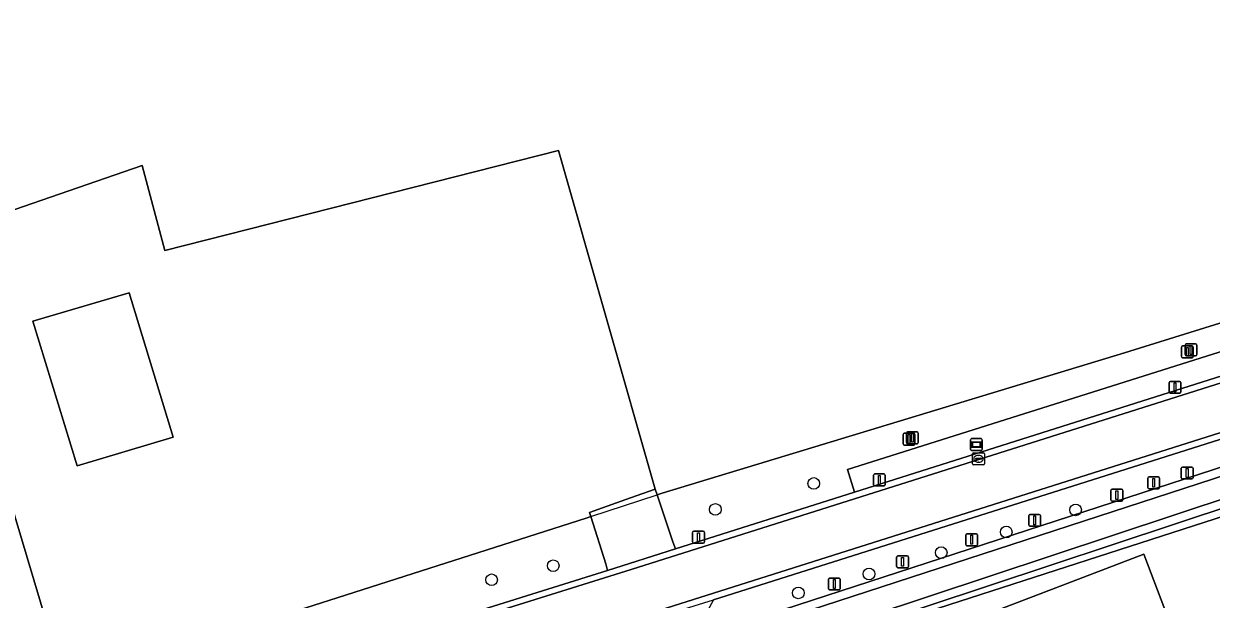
# Model space of a CAD drawing. Extents: x 162879 to 165540, y 384011 to 385181.
# Drawn here: x 163615.5 to 163715.3, y 384484.1 to 384532.4 of the extents above; entities that cross this region are included whole.
import ezdxf

# ---------------------------------------------------------------- set-up
doc = ezdxf.new("R2010")
doc.units = 0
for name, color, linetype in [('IMGEO_Afsluitpaal', 7, 'Continuous'), ('IMGEO_Berm_groen', 7, 'Continuous'), ('IMGEO_Boom', 7, 'Continuous'), ('IMGEO_Brandkraan', 7, 'Continuous'), ('IMGEO_Erf', 7, 'Continuous'), ('IMGEO_Grasland_agrarisch', 7, 'Continuous'), ('IMGEO_Groenvoorziening', 7, 'Continuous'), ('IMGEO_Hek', 7, 'Continuous'), ('IMGEO_Lichtmast', 7, 'Continuous'), ('IMGEO_Loofbos', 7, 'Continuous'), ('IMGEO_Oever', 7, 'Continuous'), ('IMGEO_Pand', 7, 'Continuous'), ('IMGEO_Parkeervlak_halfverhard', 7, 'Continuous'), ('IMGEO_Parkeervlak_open', 7, 'Continuous'), ('IMGEO_Rijbaan_lokaal_gesloten', 7, 'Continuous'), ('IMGEO_Rijbaan_lokaal_open', 7, 'Continuous'), ('IMGEO_Verklikker', 7, 'Continuous'), ('IMGEO_Voetpad_open', 7, 'Continuous'), ('IMGEO_Waterloop', 7, 'Continuous')]:
    doc.layers.add(name, color=color, linetype=linetype)

msp = doc.modelspace()

# ---------------------------------------------------------------- linework, layer by layer
at = {"layer": 'IMGEO_Afsluitpaal'}
for p, q in [((163709.954, 384493.434), (163709.954, 384494.234)), ((163709.954, 384494.234), (163709.954, 384493.434)), ((163710.054, 384494.334), (163710.844, 384494.334)), ((163710.844, 384494.334), (163710.054, 384494.334)), ((163710.944, 384494.234), (163710.944, 384493.434)), ((163710.944, 384493.434), (163710.944, 384494.234)), ((163712.76, 384494.263), (163712.76, 384495.063)), ((163712.76, 384495.063), (163712.76, 384494.263)), ((163712.86, 384495.163), (163713.65, 384495.163)), ((163713.65, 384495.163), (163712.86, 384495.163)), ((163713.75, 384495.063), (163713.75, 384494.263)), ((163713.75, 384494.263), (163713.75, 384495.063)), ((163706.852, 384492.397), (163706.852, 384493.197)), ((163706.852, 384493.197), (163706.852, 384492.397)), ((163706.952, 384493.297), (163707.742, 384493.297)), ((163707.742, 384493.297), (163706.952, 384493.297)), ((163707.842, 384493.197), (163707.842, 384492.397)), ((163707.842, 384492.397), (163707.842, 384493.197)), ((163710.844, 384493.334), (163710.054, 384493.334)), ((163710.054, 384493.334), (163710.844, 384493.334)), ((163713.65, 384494.163), (163712.86, 384494.163)), ((163712.86, 384494.163), (163713.65, 384494.163)), ((163707.742, 384492.297), (163706.952, 384492.297)), ((163706.952, 384492.297), (163707.742, 384492.297)), ((163699.939, 384490.286), (163699.939, 384491.086)), ((163699.939, 384491.086), (163699.939, 384490.286)), ((163700.039, 384491.186), (163700.829, 384491.186)), ((163700.829, 384491.186), (163700.039, 384491.186)), ((163700.929, 384491.086), (163700.929, 384490.286)), ((163700.929, 384490.286), (163700.929, 384491.086)), ((163694.653, 384488.65), (163694.653, 384489.45)), ((163694.653, 384489.45), (163694.653, 384488.65)), ((163694.753, 384489.55), (163695.543, 384489.55)), ((163695.543, 384489.55), (163694.753, 384489.55)), ((163695.643, 384489.45), (163695.643, 384488.65)), ((163695.643, 384488.65), (163695.643, 384489.45)), ((163700.829, 384490.186), (163700.039, 384490.186)), ((163700.039, 384490.186), (163700.829, 384490.186)), ((163695.543, 384488.55), (163694.753, 384488.55)), ((163694.753, 384488.55), (163695.543, 384488.55)), ((163688.846, 384486.793), (163688.846, 384487.593)), ((163688.846, 384487.593), (163688.846, 384486.793)), ((163688.946, 384487.693), (163689.736, 384487.693)), ((163689.736, 384487.693), (163688.946, 384487.693)), ((163689.836, 384487.593), (163689.836, 384486.793)), ((163689.836, 384486.793), (163689.836, 384487.593)), ((163689.736, 384486.693), (163688.946, 384486.693)), ((163688.946, 384486.693), (163689.736, 384486.693)), ((163683.111, 384484.932), (163683.111, 384485.732)), ((163683.111, 384485.732), (163683.111, 384484.932)), ((163683.211, 384485.832), (163684.001, 384485.832)), ((163684.001, 384485.832), (163683.211, 384485.832)), ((163684.101, 384485.732), (163684.101, 384484.932)), ((163684.101, 384484.932), (163684.101, 384485.732)), ((163684.001, 384484.832), (163683.211, 384484.832)), ((163683.211, 384484.832), (163684.001, 384484.832))]:
    msp.add_line(p, q, dxfattribs=at)
for points in [[(163710.374, 384494.209), (163710.524, 384494.209), (163710.524, 384493.459), (163710.374, 384493.459), (163710.374, 384494.209)], [(163713.18, 384495.038), (163713.33, 384495.038), (163713.33, 384494.288), (163713.18, 384494.288), (163713.18, 384495.038)], [(163707.272, 384493.172), (163707.422, 384493.172), (163707.422, 384492.422), (163707.272, 384492.422), (163707.272, 384493.172)], [(163700.359, 384491.061), (163700.509, 384491.061), (163700.509, 384490.311), (163700.359, 384490.311), (163700.359, 384491.061)], [(163695.073, 384489.425), (163695.223, 384489.425), (163695.223, 384488.675), (163695.073, 384488.675), (163695.073, 384489.425)], [(163689.266, 384487.568), (163689.416, 384487.568), (163689.416, 384486.818), (163689.266, 384486.818), (163689.266, 384487.568)], [(163683.531, 384485.707), (163683.681, 384485.707), (163683.681, 384484.957), (163683.531, 384484.957), (163683.531, 384485.707)]]:
    msp.add_lwpolyline(points, dxfattribs=at)
for centre, start, end in [((163710.054, 384494.234), 90, 180), ((163710.054, 384494.234), 90, 180), ((163710.844, 384494.234), 0, 90), ((163710.844, 384494.234), 360, 90), ((163712.86, 384495.063), 90, 180), ((163712.86, 384495.063), 90, 180), ((163712.86, 384494.263), 180, 270), ((163712.86, 384494.263), 180, 270), ((163713.65, 384495.063), 0, 90), ((163713.65, 384495.063), 360, 90), ((163713.65, 384494.263), 270, 0), ((163713.65, 384494.263), 270, 0), ((163706.952, 384493.197), 90, 180), ((163706.952, 384493.197), 90, 180), ((163707.742, 384493.197), 0, 90), ((163707.742, 384493.197), 360, 90), ((163710.054, 384493.434), 180, 270), ((163710.054, 384493.434), 180, 270), ((163710.844, 384493.434), 270, 0), ((163710.844, 384493.434), 270, 0), ((163706.952, 384492.397), 180, 270), ((163706.952, 384492.397), 180, 270), ((163707.742, 384492.397), 270, 0), ((163707.742, 384492.397), 270, 0), ((163700.039, 384491.086), 90, 180), ((163700.039, 384491.086), 90, 180), ((163700.039, 384490.286), 180, 270), ((163700.039, 384490.286), 180, 270), ((163700.829, 384491.086), 0, 90), ((163700.829, 384491.086), 360, 90), ((163700.829, 384490.286), 270, 0), ((163700.829, 384490.286), 270, 0), ((163694.753, 384489.45), 90, 180), ((163694.753, 384489.45), 90, 180), ((163695.543, 384489.45), 0, 90), ((163695.543, 384489.45), 360, 90), ((163694.753, 384488.65), 180, 270), ((163694.753, 384488.65), 180, 270), ((163695.543, 384488.65), 270, 0), ((163695.543, 384488.65), 270, 0), ((163688.946, 384487.593), 90, 180), ((163688.946, 384487.593), 90, 180), ((163689.736, 384487.593), 0, 90), ((163689.736, 384487.593), 360, 90), ((163688.946, 384486.793), 180, 270), ((163688.946, 384486.793), 180, 270), ((163689.736, 384486.793), 270, 0), ((163689.736, 384486.793), 270, 0), ((163683.211, 384485.732), 90, 180), ((163683.211, 384485.732), 90, 180), ((163684.001, 384485.732), 0, 90), ((163684.001, 384485.732), 360, 90), ((163683.211, 384484.932), 180, 270), ((163683.211, 384484.932), 180, 270), ((163684.001, 384484.932), 270, 0), ((163684.001, 384484.932), 270, 0)]:
    msp.add_arc(centre, 0.1, start, end, dxfattribs=at)
at = {"layer": 'IMGEO_Berm_groen'}
for points in [[(163736.271, 384503.913), (163733.882, 384503.128), (163673.457, 384484.009), (163672.218, 384481.736), (163672.861, 384479.522), (163673.525, 384477.235), (163735.296, 384497.157), (163738.245, 384498.107), (163740.185, 384498.733), (163740.174, 384498.86), (163739.718, 384501.777)], [(163734.712, 384498.764), (163734.624, 384498.186), (163733.132, 384497.317), (163675.705, 384478.27), (163675.039, 384480.186), (163674.542, 384481.62), (163729.855, 384499.627), (163732.888, 384499.869), (163733.639, 384499.81), (163734.353, 384499.569)]]:
    msp.add_lwpolyline(points, dxfattribs=at)
at = {"layer": 'IMGEO_Boom'}
for centre in [(163681.881, 384493.78), (163673.61, 384491.6), (163703.885, 384491.56), (163698.059, 384489.701), (163692.589, 384487.967), (163659.988, 384486.869), (163686.522, 384486.173), (163654.812, 384485.685), (163680.583, 384484.581)]:
    msp.add_circle(centre, 0.489, dxfattribs=at)
at = {"layer": 'IMGEO_Brandkraan'}
for p, q in [((163695.219, 384495.428), (163695.219, 384496.28)), ((163695.294, 384496.354), (163696.146, 384496.354)), ((163696.22, 384496.28), (163696.22, 384495.428)), ((163696.146, 384495.354), (163695.294, 384495.354)), ((163695.478, 384495.848), (163695.478, 384495.86)), ((163695.916, 384495.811), (163695.518, 384495.811)), ((163695.521, 384495.897), (163695.919, 384495.897)), ((163695.73, 384495.574), (163695.705, 384495.574)), ((163695.707, 384496.134), (163695.732, 384496.134)), ((163695.962, 384495.86), (163695.962, 384495.848))]:
    msp.add_line(p, q, dxfattribs=at)
for points in [[(163695.219, 384495.428), (163695.219, 384496.28)], [(163695.294, 384496.354), (163696.146, 384496.354)], [(163696.22, 384496.28), (163696.22, 384495.428)], [(163696.146, 384495.354), (163695.294, 384495.354)]]:
    msp.add_lwpolyline(points, dxfattribs=at)
for centre, radius, start, end in [((163695.296, 384496.278), 0.0765, 91.55205, 178.44795), ((163695.296, 384496.278), 0.0765, 91.55205, 178.44795), ((163696.144, 384496.278), 0.0765, 1.55205, 88.44795), ((163696.144, 384496.278), 0.0765, 1.55205, 88.44795), ((163695.296, 384495.43), 0.0765, 181.55205, 268.44795), ((163695.296, 384495.43), 0.0765, 181.55205, 268.44795), ((163695.518, 384495.857), 0.0403, 85.87752, 175.75265), ((163695.515, 384495.847), 0.0366, 178.93798, 274.71019), ((163695.919, 384495.854), 0.043, 264.86636, 352.45326), ((163695.923, 384495.859), 0.0386, 1.73085, 96.63898), ((163696.144, 384495.43), 0.0765, 271.55205, 358.44795), ((163696.144, 384495.43), 0.0765, 271.55205, 358.44795)]:
    msp.add_arc(centre, radius, start, end, dxfattribs=at)
for centre, major_axis, ratio, start_param, end_param in [((163695.706, 384495.854), (-0.387, 0.002), 0.722429, 4.712389, 7.853982), ((163695.731, 384495.854), (-0.39, 0.002), 0.717154, 1.570796, 4.712389)]:
    msp.add_ellipse(centre, major_axis=major_axis, ratio=ratio, start_param=start_param, end_param=end_param, dxfattribs=at)
at = {"layer": 'IMGEO_Erf'}
for points in [[(163668.553, 384493.307), (163660.438, 384521.774), (163627.339, 384513.36), (163625.434, 384520.504), (163607.758, 384514.396), (163609.288, 384509.288), (163612.094, 384499.87), (163618.986, 384476.848), (163662.747, 384490.863), (163663.157, 384490.998), (163663.044, 384491.354), (163663.724, 384491.595), (163666.479, 384492.572)], [(163628.053, 384497.665), (163619.975, 384495.267), (163616.265, 384507.414), (163624.343, 384509.811)]]:
    msp.add_lwpolyline(points, close=True, dxfattribs=at)
msp.add_lwpolyline([(163735.589, 384457.531), (163735.573, 384459.754), (163735.412, 384481.555), (163735.379, 384485.927), (163735.296, 384497.157), (163673.525, 384477.235), (163673.558, 384477.124), (163673.315, 384477.045), (163676.02, 384469.695), (163677.537, 384470.279), (163675.789, 384474.916), (163687.803, 384479.502), (163709.623, 384487.831), (163711.39, 384483.201), (163713.77, 384476.966), (163714.66, 384474.798), (163679.163, 384461.363), (163683.547, 384449.689)], dxfattribs=at)
at = {"layer": 'IMGEO_Grasland_agrarisch'}
msp.add_lwpolyline([(163668.553, 384493.307), (163668.711, 384492.83), (163669.151, 384492.975), (163707.984, 384504.752), (163740.833, 384514.99), (163749.199, 384545.097), (163706.403, 384553.758), (163672.665, 384560.355), (163668.96, 384560.915), (163596.312, 384574.671), (163590.751, 384571.191), (163607.758, 384514.396), (163625.434, 384520.504), (163627.339, 384513.36), (163660.438, 384521.774)], close=True, dxfattribs=at)
at = {"layer": 'IMGEO_Groenvoorziening'}
msp.add_lwpolyline([(163664.558, 384486.47), (163664.413, 384487.033), (163663.157, 384490.998), (163662.747, 384490.863), (163618.986, 384476.848), (163619.034, 384476.687), (163620.324, 384472.642)], close=True, dxfattribs=at)
at = {"layer": 'IMGEO_Hek'}
for points in [[(163619.034, 384476.687), (163612.094, 384499.87), (163609.288, 384509.288)], [(163673.525, 384477.235), (163735.296, 384497.157)], [(163662.747, 384490.863), (163663.157, 384490.998), (163668.711, 384492.83), (163669.151, 384492.975)]]:
    msp.add_lwpolyline(points, dxfattribs=at)
at = {"layer": 'IMGEO_Lichtmast'}
for p, q in [((163712.775, 384504.444), (163712.775, 384505.244)), ((163712.775, 384505.244), (163712.775, 384504.444)), ((163712.875, 384505.344), (163713.665, 384505.344)), ((163713.665, 384505.344), (163712.875, 384505.344)), ((163713.079, 384504.606), (163713.079, 384505.406)), ((163713.079, 384505.406), (163713.079, 384504.606)), ((163713.179, 384505.506), (163713.969, 384505.506)), ((163713.969, 384505.506), (163713.179, 384505.506)), ((163713.765, 384505.244), (163713.765, 384504.444)), ((163713.765, 384504.444), (163713.765, 384505.244)), ((163714.069, 384505.406), (163714.069, 384504.606)), ((163714.069, 384504.606), (163714.069, 384505.406)), ((163713.665, 384504.344), (163712.875, 384504.344)), ((163712.875, 384504.344), (163713.665, 384504.344)), ((163713.969, 384504.506), (163713.179, 384504.506)), ((163713.179, 384504.506), (163713.969, 384504.506)), ((163711.739, 384501.462), (163711.739, 384502.262)), ((163711.739, 384502.262), (163711.739, 384501.462)), ((163711.839, 384502.362), (163712.629, 384502.362)), ((163712.629, 384502.362), (163711.839, 384502.362)), ((163712.729, 384502.262), (163712.729, 384501.462)), ((163712.729, 384501.462), (163712.729, 384502.262)), ((163712.629, 384501.362), (163711.839, 384501.362)), ((163711.839, 384501.362), (163712.629, 384501.362)), ((163689.388, 384497.108), (163689.388, 384497.908)), ((163689.388, 384497.908), (163689.388, 384497.108)), ((163689.488, 384498.008), (163690.278, 384498.008)), ((163690.278, 384498.008), (163689.488, 384498.008)), ((163689.669, 384497.217), (163689.669, 384498.017)), ((163689.669, 384498.017), (163689.669, 384497.217)), ((163689.769, 384498.117), (163690.559, 384498.117)), ((163690.559, 384498.117), (163689.769, 384498.117)), ((163690.378, 384497.908), (163690.378, 384497.108)), ((163690.378, 384497.108), (163690.378, 384497.908)), ((163690.659, 384498.017), (163690.659, 384497.217)), ((163690.659, 384497.217), (163690.659, 384498.017)), ((163690.278, 384497.008), (163689.488, 384497.008)), ((163689.488, 384497.008), (163690.278, 384497.008)), ((163690.559, 384497.117), (163689.769, 384497.117)), ((163689.769, 384497.117), (163690.559, 384497.117)), ((163686.896, 384493.677), (163686.896, 384494.477)), ((163686.896, 384494.477), (163686.896, 384493.677)), ((163686.996, 384494.577), (163687.786, 384494.577)), ((163687.786, 384494.577), (163686.996, 384494.577)), ((163687.886, 384494.477), (163687.886, 384493.677)), ((163687.886, 384493.677), (163687.886, 384494.477)), ((163687.786, 384493.577), (163686.996, 384493.577)), ((163686.996, 384493.577), (163687.786, 384493.577)), ((163671.696, 384488.867), (163671.696, 384489.667)), ((163671.696, 384489.667), (163671.696, 384488.867)), ((163671.796, 384489.767), (163672.586, 384489.767)), ((163672.586, 384489.767), (163671.796, 384489.767)), ((163672.686, 384489.667), (163672.686, 384488.867)), ((163672.686, 384488.867), (163672.686, 384489.667)), ((163672.586, 384488.767), (163671.796, 384488.767)), ((163671.796, 384488.767), (163672.586, 384488.767))]:
    msp.add_line(p, q, dxfattribs=at)
for points in [[(163713.195, 384505.219), (163713.345, 384505.219), (163713.345, 384504.469), (163713.195, 384504.469), (163713.195, 384505.219)], [(163713.499, 384505.381), (163713.649, 384505.381), (163713.649, 384504.631), (163713.499, 384504.631), (163713.499, 384505.381)], [(163712.159, 384502.237), (163712.309, 384502.237), (163712.309, 384501.487), (163712.159, 384501.487), (163712.159, 384502.237)], [(163689.808, 384497.883), (163689.958, 384497.883), (163689.958, 384497.133), (163689.808, 384497.133), (163689.808, 384497.883)], [(163690.089, 384497.992), (163690.239, 384497.992), (163690.239, 384497.242), (163690.089, 384497.242), (163690.089, 384497.992)], [(163687.316, 384494.452), (163687.466, 384494.452), (163687.466, 384493.702), (163687.316, 384493.702), (163687.316, 384494.452)], [(163672.116, 384489.642), (163672.266, 384489.642), (163672.266, 384488.892), (163672.116, 384488.892), (163672.116, 384489.642)]]:
    msp.add_lwpolyline(points, dxfattribs=at)
for centre, start, end in [((163712.875, 384505.244), 90, 180), ((163712.875, 384505.244), 90, 180), ((163713.179, 384505.406), 90, 180), ((163713.179, 384505.406), 90, 180), ((163713.665, 384505.244), 0, 90), ((163713.665, 384505.244), 360, 90), ((163713.969, 384505.406), 0, 90), ((163713.969, 384505.406), 360, 90), ((163712.875, 384504.444), 180, 270), ((163712.875, 384504.444), 180, 270), ((163713.179, 384504.606), 180, 270), ((163713.179, 384504.606), 180, 270), ((163713.665, 384504.444), 270, 0), ((163713.665, 384504.444), 270, 0), ((163713.969, 384504.606), 270, 0), ((163713.969, 384504.606), 270, 0), ((163711.839, 384502.262), 90, 180), ((163711.839, 384502.262), 90, 180), ((163712.629, 384502.262), 0, 90), ((163712.629, 384502.262), 360, 90), ((163711.839, 384501.462), 180, 270), ((163711.839, 384501.462), 180, 270), ((163712.629, 384501.462), 270, 0), ((163712.629, 384501.462), 270, 0), ((163689.488, 384497.908), 90, 180), ((163689.488, 384497.908), 90, 180), ((163689.769, 384498.017), 90, 180), ((163689.769, 384498.017), 90, 180), ((163689.769, 384497.217), 180, 270), ((163689.769, 384497.217), 180, 270), ((163690.278, 384497.908), 0, 90), ((163690.278, 384497.908), 360, 90), ((163690.559, 384498.017), 0, 90), ((163690.559, 384498.017), 360, 90), ((163690.559, 384497.217), 270, 0), ((163690.559, 384497.217), 270, 0), ((163689.488, 384497.108), 180, 270), ((163689.488, 384497.108), 180, 270), ((163690.278, 384497.108), 270, 0), ((163690.278, 384497.108), 270, 0), ((163686.996, 384494.477), 90, 180), ((163686.996, 384494.477), 90, 180), ((163687.786, 384494.477), 0, 90), ((163687.786, 384494.477), 360, 90), ((163686.996, 384493.677), 180, 270), ((163686.996, 384493.677), 180, 270), ((163687.786, 384493.677), 270, 0), ((163687.786, 384493.677), 270, 0), ((163671.796, 384489.667), 90, 180), ((163671.796, 384489.667), 90, 180), ((163672.586, 384489.667), 0, 90), ((163672.586, 384489.667), 360, 90), ((163671.796, 384488.867), 180, 270), ((163671.796, 384488.867), 180, 270), ((163672.586, 384488.867), 270, 0), ((163672.586, 384488.867), 270, 0)]:
    msp.add_arc(centre, 0.1, start, end, dxfattribs=at)
at = {"layer": 'IMGEO_Loofbos'}
for points in [[(163749.199, 384545.097), (163740.833, 384514.99), (163707.984, 384504.752), (163669.151, 384492.975), (163668.711, 384492.83), (163670.024, 384488.865), (163670.255, 384488.274), (163685.29, 384493.062), (163684.706, 384494.946), (163730.755, 384509.491), (163731.366, 384507.637), (163732.632, 384508.009), (163735.16, 384508.836), (163741.054, 384510.309), (163741.517, 384510.426), (163741.607, 384510.449)], [(163605.167, 384467.904), (163617.184, 384471.66), (163620.324, 384472.642), (163619.034, 384476.687), (163618.986, 384476.848), (163612.094, 384499.87)]]:
    msp.add_lwpolyline(points, dxfattribs=at)
at = {"layer": 'IMGEO_Oever'}
msp.add_lwpolyline([(163734.353, 384499.569), (163733.639, 384499.81), (163732.888, 384499.869), (163729.855, 384499.627), (163674.542, 384481.62), (163675.039, 384480.186), (163675.705, 384478.27), (163733.132, 384497.317)], dxfattribs=at)
msp.add_lwpolyline([(163734, 384498.919), (163733.996, 384498.903), (163733.956, 384498.64), (163732.831, 384497.985), (163676.157, 384479.188), (163675.473, 384481.157), (163729.999, 384498.908), (163732.888, 384499.138), (163733.492, 384499.091)], close=True, dxfattribs=at)
at = {"layer": 'IMGEO_Pand'}
msp.add_lwpolyline([(163624.343, 384509.811), (163616.265, 384507.414), (163619.975, 384495.267), (163628.053, 384497.665)], close=True, dxfattribs=at)
at = {"layer": 'IMGEO_Parkeervlak_halfverhard'}
msp.add_lwpolyline([(163731.366, 384507.637), (163730.755, 384509.491), (163684.706, 384494.946), (163685.29, 384493.062)], close=True, dxfattribs=at)
at = {"layer": 'IMGEO_Parkeervlak_open'}
msp.add_lwpolyline([(163711.39, 384483.201), (163709.623, 384487.831), (163687.803, 384479.502), (163675.789, 384474.916), (163677.537, 384470.279), (163689.679, 384474.909)], close=True, dxfattribs=at)
at = {"layer": 'IMGEO_Rijbaan_lokaal_gesloten'}
msp.add_lwpolyline([(163733.943, 384503.731), (163732.744, 384507.516), (163666.524, 384486.547), (163617.326, 384471.177), (163605.38, 384467.425), (163606.478, 384463.562), (163618.666, 384467.431), (163666.742, 384482.429)], close=True, dxfattribs=at)
at = {"layer": 'IMGEO_Rijbaan_lokaal_open'}
for points in [[(163791.216, 384525.336), (163785.969, 384523.751), (163755.812, 384514.166), (163753.158, 384513.373), (163752.94, 384513.318), (163741.607, 384510.449), (163741.517, 384510.426), (163741.054, 384510.309), (163735.16, 384508.836), (163732.632, 384508.009), (163731.366, 384507.637), (163685.29, 384493.062), (163670.255, 384488.274), (163666.391, 384487.043), (163664.558, 384486.47), (163620.324, 384472.642), (163617.184, 384471.66), (163605.167, 384467.904)], [(163605.38, 384467.425), (163617.326, 384471.177), (163666.524, 384486.547), (163732.744, 384507.516), (163735.282, 384508.322), (163741.21, 384509.831), (163753.419, 384512.911), (163755.965, 384513.688), (163786.222, 384523.282), (163791.418, 384524.876)], [(163780.232, 384517.137), (163757.115, 384509.864), (163755.228, 384509.255), (163751.375, 384508.217), (163736.556, 384504.526), (163736.228, 384504.447), (163733.943, 384503.731), (163666.742, 384482.429), (163618.666, 384467.431), (163606.478, 384463.562)], [(163606.62, 384463.084), (163618.797, 384466.945), (163663.998, 384481.064), (163673.457, 384484.009), (163733.882, 384503.128), (163736.271, 384503.913), (163736.561, 384504.005), (163746.591, 384506.492), (163755.421, 384508.79), (163759.947, 384510.236), (163780.394, 384516.674)]]:
    msp.add_lwpolyline(points, dxfattribs=at)
at = {"layer": 'IMGEO_Verklikker'}
for p, q in [((163695.046, 384496.646), (163695.046, 384497.446)), ((163695.046, 384497.446), (163695.046, 384496.646)), ((163695.146, 384497.546), (163695.936, 384497.546)), ((163695.936, 384497.546), (163695.146, 384497.546)), ((163696.036, 384497.446), (163696.036, 384496.646)), ((163696.036, 384496.646), (163696.036, 384497.446)), ((163695.936, 384496.546), (163695.146, 384496.546)), ((163695.146, 384496.546), (163695.936, 384496.546))]:
    msp.add_line(p, q, dxfattribs=at)
for points in [[(163695.147, 384497.278), (163695.935, 384497.278), (163695.935, 384496.814), (163695.147, 384496.814), (163695.147, 384497.278)], [(163695.212, 384497.213), (163695.212, 384496.879), (163695.87, 384496.879), (163695.87, 384497.213), (163695.212, 384497.213)]]:
    msp.add_lwpolyline(points, dxfattribs=at)
for centre, start, end in [((163695.146, 384497.446), 90, 180), ((163695.146, 384497.446), 90, 180), ((163695.936, 384497.446), 0, 90), ((163695.936, 384497.446), 360, 90), ((163695.146, 384496.646), 180, 270), ((163695.146, 384496.646), 180, 270), ((163695.936, 384496.646), 270, 0), ((163695.936, 384496.646), 270, 0)]:
    msp.add_arc(centre, 0.1, start, end, dxfattribs=at)
at = {"layer": 'IMGEO_Voetpad_open'}
msp.add_lwpolyline([(163668.711, 384492.83), (163668.553, 384493.307), (163666.479, 384492.572), (163663.724, 384491.595), (163663.044, 384491.354), (163663.157, 384490.998), (163664.413, 384487.033), (163664.558, 384486.47), (163666.391, 384487.043), (163670.255, 384488.274), (163670.024, 384488.865)], close=True, dxfattribs=at)
at = {"layer": 'IMGEO_Waterloop'}
msp.add_lwpolyline([(163734, 384498.919), (163733.492, 384499.091), (163732.888, 384499.138), (163729.999, 384498.908), (163675.473, 384481.157), (163676.157, 384479.188), (163732.831, 384497.985), (163733.956, 384498.64), (163733.996, 384498.903)], close=True, dxfattribs=at)

doc.saveas('drawing.dxf')
